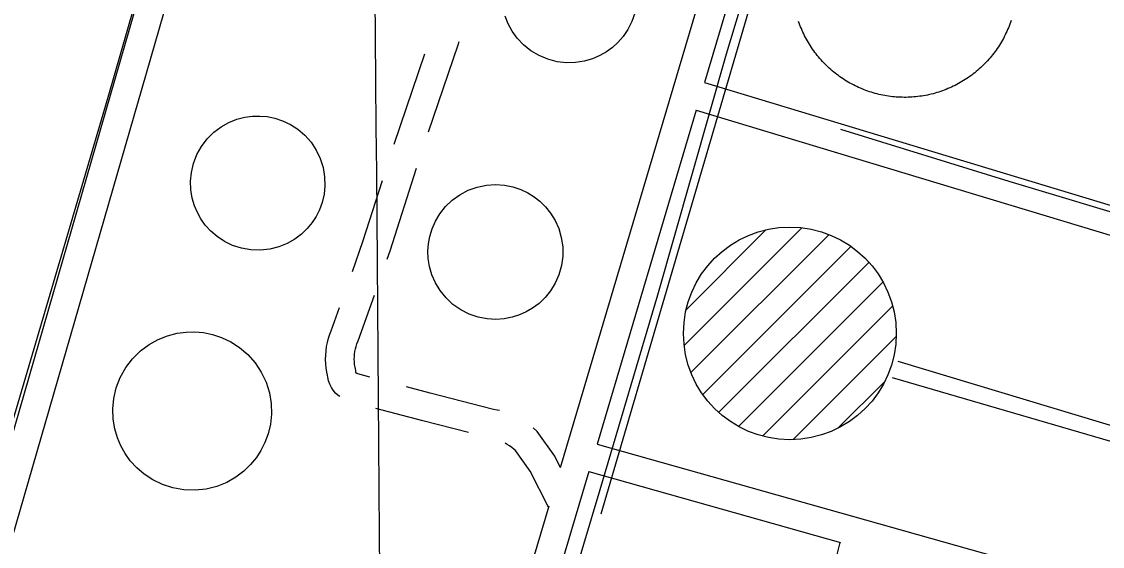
# Model space of a CAD drawing. Extents: x 3568792 to 3606828, y 529143 to 554785.
# Drawn here: x 3575849 to 3576979, y 551228 to 551777 of the extents above; entities that cross this region are included whole.
import ezdxf

# ---------------------------------------------------------------- set-up
doc = ezdxf.new("R2010")
doc.units = 0
for name, color, linetype in [('V-DOMW-TANK', 7, 'Continuous'), ('V-GRID-MAJR', 7, 'Continuous'), ('V-ROAD-CNTR', 7, 'Continuous'), ('V-TOPO-SHOR', 7, 'Continuous'), ('V-UTIL-LINE', 7, 'Continuous')]:
    doc.layers.add(name, color=color, linetype=linetype)

msp = doc.modelspace()

# ---------------------------------------------------------------- linework, layer by layer
at = {"layer": 'V-DOMW-TANK'}
for p, q in [((3576541.36987884, 551438.544096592), (3576664.296632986, 551561.4708507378)), ((3576543.7028741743, 551476.233021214), (3576626.8457078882, 551559.375854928)), ((3576548.415864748, 551410.2341532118), (3576692.60957636, 551554.4288648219)), ((3576560.883839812, 551387.3471989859), (3576715.710530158, 551542.1748893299)), ((3576577.5468064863, 551368.6552363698), (3576734.350492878, 551525.458922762)), ((3576598.1047653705, 551353.8582659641), (3576749.021463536, 551504.7749641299)), ((3576623.3367149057, 551343.734286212), (3576759.187443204, 551479.58501451)), ((3576655.10465137, 551340.147293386), (3576762.7944359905, 551447.837078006)), ((3576702.8275559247, 551352.514268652), (3576750.5394605, 551400.2271732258))]:
    msp.add_line(p, q, dxfattribs=at)
for points in [[(3576489.664, 551786.372), (3576486.563, 551777.428), (3576482.463, 551769.263), (3576477.583, 551762.003), (3576472.139, 551755.701), (3576466.339, 551750.3640000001), (3576460.1950000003, 551745.85), (3576453.24, 551741.836), (3576445.4620000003, 551738.488), (3576436.934, 551735.9990000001), (3576427.79, 551734.566), (3576418.232, 551734.349), (3576408.5, 551735.4670000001), (3576398.878, 551737.966), (3576389.6580000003, 551741.81), (3576381.112, 551746.887), (3576373.466, 551753.01), (3576366.89, 551759.953), (3576361.475, 551767.455), (3576357.24, 551775.264), (3576354.144, 551783.149)], [(3576820.823, 551708.909), (3576818.96, 551708.071), (3576817.082, 551707.264), (3576815.1890000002, 551706.492), (3576813.2830000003, 551705.753), (3576811.366, 551705.046), (3576809.434, 551704.372), (3576807.4930000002, 551703.733), (3576805.541, 551703.129), (3576803.579, 551702.558), (3576801.605, 551702.0210000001), (3576799.625, 551701.5210000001), (3576797.634, 551701.052), (3576795.637, 551700.62), (3576793.632, 551700.221), (3576791.6210000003, 551699.858), (3576789.602, 551699.533), (3576787.578, 551699.24), (3576785.551, 551698.984), (3576783.519, 551698.761), (3576781.483, 551698.576), (3576779.446, 551698.425), (3576777.404, 551698.31), (3576775.362, 551698.232), (3576773.318, 551698.189), (3576771.274, 551698.179), (3576769.23, 551698.208), (3576767.186, 551698.273), (3576765.144, 551698.372), (3576763.107, 551698.507), (3576761.069, 551698.677), (3576759.035, 551698.884), (3576757.006, 551699.125), (3576754.98, 551699.402), (3576752.961, 551699.713), (3576750.946, 551700.061), (3576748.9390000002, 551700.444), (3576746.938, 551700.86), (3576744.943, 551701.313), (3576742.958, 551701.8), (3576740.984, 551702.322), (3576739.0160000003, 551702.877), (3576737.058, 551703.4670000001), (3576735.11, 551704.0920000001), (3576733.1750000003, 551704.751), (3576731.252, 551705.443), (3576729.341, 551706.1680000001), (3576727.443, 551706.926), (3576725.559, 551707.719), (3576723.6890000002, 551708.542), (3576721.833, 551709.4), (3576719.992, 551710.289), (3576718.167, 551711.21), (3576716.359, 551712.1630000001), (3576714.5670000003, 551713.1460000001), (3576712.793, 551714.162), (3576711.038, 551715.206), (3576709.3000000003, 551716.285), (3576707.5810000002, 551717.3910000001), (3576705.881, 551718.528), (3576704.204, 551719.6950000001), (3576702.545, 551720.889), (3576700.909, 551722.1140000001), (3576699.295, 551723.367), (3576697.7, 551724.647), (3576696.129, 551725.954), (3576694.5810000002, 551727.289), (3576693.057, 551728.651), (3576691.556, 551730.04), (3576690.0810000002, 551731.455), (3576688.629, 551732.895), (3576687.204, 551734.361), (3576685.805, 551735.85), (3576684.431, 551737.366), (3576683.085, 551738.902), (3576681.764, 551740.462), (3576680.472, 551742.045), (3576679.208, 551743.653), (3576677.973, 551745.281), (3576676.7630000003, 551746.93), (3576675.5870000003, 551748.599), (3576674.436, 551750.29), (3576673.316, 551752.001), (3576672.227, 551753.729), (3576671.166, 551755.478), (3576670.1380000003, 551757.243), (3576669.14, 551759.027), (3576668.174, 551760.829), (3576667.24, 551762.648), (3576666.3370000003, 551764.481), (3576665.464, 551766.33), (3576664.626, 551768.194), (3576663.822, 551770.074), (3576663.0470000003, 551771.966), (3576662.308, 551773.871), (3576661.602, 551775.79), (3576660.93, 551777.719)], [(3576883.06, 551778.559), (3576882.401, 551776.6240000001), (3576881.708, 551774.698), (3576880.983, 551772.7880000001), (3576880.2260000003, 551770.889), (3576879.433, 551769.005), (3576878.61, 551767.135), (3576877.754, 551765.28), (3576876.863, 551763.439), (3576875.943, 551761.6140000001), (3576874.989, 551759.805), (3576874.006, 551758.013), (3576872.99, 551756.242), (3576871.943, 551754.483), (3576870.8680000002, 551752.746), (3576869.7600000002, 551751.028), (3576868.6240000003, 551749.328), (3576867.458, 551747.649), (3576866.262, 551745.992), (3576865.038, 551744.353), (3576863.786, 551742.737), (3576862.506, 551741.144), (3576861.198, 551739.573), (3576859.862, 551738.025), (3576858.5, 551736.501), (3576857.112, 551735.002), (3576855.699, 551733.526), (3576854.257, 551732.076), (3576852.793, 551730.65), (3576851.304, 551729.2490000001), (3576849.79, 551727.875), (3576848.252, 551726.53), (3576846.6920000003, 551725.209), (3576845.106, 551723.914), (3576843.501, 551722.653), (3576841.873, 551721.416), (3576840.224, 551720.207), (3576838.557, 551719.03), (3576836.863, 551717.879), (3576835.153, 551716.761), (3576833.4250000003, 551715.671), (3576831.676, 551714.61), (3576829.91, 551713.582), (3576828.127, 551712.585), (3576826.324, 551711.618), (3576824.508, 551710.682), (3576822.673, 551709.779), (3576820.823, 551708.909)]]:
    msp.add_lwpolyline(points, dxfattribs=at)
for points in [[(3576097.83, 551678.651), (3576105.477, 551677.984), (3576113.44, 551676.372), (3576121.5670000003, 551673.691), (3576129.654, 551669.853), (3576137.469, 551664.809), (3576144.754, 551658.581), (3576151.2460000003, 551651.255), (3576156.714, 551643), (3576160.974, 551634.044), (3576163.913, 551624.656), (3576165.494, 551615.1240000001), (3576165.764, 551605.724), (3576164.833, 551596.697), (3576162.8540000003, 551588.23), (3576160.02, 551580.462), (3576156.509, 551573.466), (3576152.393, 551567.105), (3576147.347, 551560.928), (3576141.299, 551555.077), (3576134.252, 551549.765), (3576126.269, 551545.212), (3576117.4620000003, 551541.6460000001), (3576108.031, 551539.256), (3576098.215, 551538.189), (3576088.2970000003, 551538.513), (3576078.571, 551540.219), (3576069.3140000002, 551543.215), (3576060.761, 551547.346), (3576053.09, 551552.409), (3576046.4050000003, 551558.174), (3576040.75, 551564.404), (3576036.1180000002, 551570.898), (3576032.423, 551577.513), (3576029.38, 551584.7220000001), (3576027.0530000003, 551592.66), (3576025.632, 551601.235), (3576025.29, 551610.303), (3576026.173, 551619.667), (3576028.37, 551629.075), (3576031.913, 551638.25), (3576036.7490000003, 551646.911), (3576042.7430000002, 551654.79), (3576049.7, 551661.682), (3576057.3740000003, 551667.422), (3576065.5, 551671.944), (3576073.821, 551675.25), (3576082.106, 551677.394), (3576090.156, 551678.481)], [(3576384.44, 551594.1900000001), (3576390.504, 551589.438), (3576396.318, 551583.718), (3576401.686, 551577.013), (3576406.384, 551569.354), (3576410.193, 551560.832), (3576412.907, 551551.6), (3576414.355, 551541.882), (3576414.431, 551531.943), (3576413.108, 551522.076), (3576410.435, 551512.571), (3576406.542, 551503.689), (3576401.6180000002, 551495.634), (3576395.89, 551488.552), (3576389.588, 551482.5160000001), (3576382.947, 551477.536), (3576376.162, 551473.575), (3576369.217, 551470.48), (3576361.588, 551468.049), (3576353.296, 551466.442), (3576344.457, 551465.831), (3576335.247, 551466.38), (3576325.889, 551468.205), (3576316.649, 551471.363), (3576307.805, 551475.8420000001), (3576299.64, 551481.55), (3576292.394, 551488.312), (3576286.252, 551495.904), (3576281.323, 551504.066), (3576277.643, 551512.528), (3576275.179, 551521.035), (3576273.839, 551529.375), (3576273.497, 551537.3740000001), (3576274.0160000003, 551544.96), (3576275.404, 551552.693), (3576277.798, 551560.644), (3576281.302, 551568.635), (3576285.982, 551576.448), (3576291.8540000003, 551583.839), (3576298.858, 551590.5480000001), (3576306.865, 551596.326), (3576315.676, 551600.961), (3576325.035, 551604.307), (3576334.661, 551606.285), (3576344.2600000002, 551606.91), (3576353.574, 551606.263), (3576362.383, 551604.481), (3576370.523, 551601.747), (3576377.892, 551598.253)], [(3576029.71, 551452.7710000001), (3576038.733, 551451.983), (3576048.129, 551450.078), (3576057.722, 551446.914), (3576067.268, 551442.384), (3576076.492, 551436.428), (3576085.085, 551429.076), (3576092.747, 551420.429), (3576099.2, 551410.685), (3576104.2260000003, 551400.113), (3576107.691, 551389.033), (3576109.557, 551377.784), (3576109.872, 551366.6900000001), (3576108.773, 551356.034), (3576106.438, 551346.046), (3576103.0870000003, 551336.873), (3576098.944, 551328.62), (3576094.086, 551321.1140000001), (3576088.129, 551313.825), (3576080.992, 551306.919), (3576072.673, 551300.648), (3576063.252, 551295.278), (3576052.858, 551291.071), (3576041.725, 551288.253), (3576030.14, 551286.9940000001), (3576018.433, 551287.379), (3576006.954, 551289.392), (3575996.028, 551292.931), (3575985.936, 551297.807), (3575976.881, 551303.785), (3575968.9930000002, 551310.587), (3575962.322, 551317.9450000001), (3575956.8540000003, 551325.609), (3575952.498, 551333.414), (3575948.904, 551341.925), (3575946.161, 551351.295), (3575944.486, 551361.414), (3575944.083, 551372.1190000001), (3575945.125, 551383.1680000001), (3575947.722, 551394.272), (3575951.904, 551405.102), (3575957.612, 551415.322), (3575964.69, 551424.6240000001), (3575972.9, 551432.746), (3575981.958, 551439.525), (3575991.551, 551444.862), (3576001.3710000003, 551448.759), (3576011.149, 551451.289), (3576020.651, 551452.575)]]:
    msp.add_lwpolyline(points, close=True, dxfattribs=at)
msp.add_circle((3576651.832969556, 551451.1368845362), 111.25284132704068, dxfattribs=at)
at = {"layer": 'V-GRID-MAJR'}
msp.add_spline([(3576358.556, 534575.836), (3576309.205, 540634.7170000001), (3576259.838, 546695.532), (3576210.471, 552756.361), (3576210.455, 552758.279)], degree=3, dxfattribs=at)
at = {"layer": 'V-ROAD-CNTR'}
msp.add_line((3576238.0712424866, 551649.1069387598), (3576270.151930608, 551743.82139063), dxfattribs=at)
for points in [[(3576205.77127423, 552618.0200428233), (3575806.088349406, 551232.1605093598), (3575788.342384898, 551204.5405646)], [(3576234.511239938, 552609.4083643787), (3575833.698294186, 551219.634534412), (3575811.6073383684, 551185.251603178)], [(3576746.38768645, 552463.2250428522), (3576615.9507296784, 551998.9809757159), (3576411.582435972, 551310.3720537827)], [(3576774.97441163, 552454.0600655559), (3576644.7726720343, 551990.654992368), (3576562.5728364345, 551713.6855463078)], [(3576274.102560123, 551661.9709648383), (3576304.9769419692, 551753.1239395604), (3576306.2057636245, 551756.6777113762)], [(3576562.571836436, 551713.6855463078), (3577457.781046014, 551442.772088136)], [(3576554.036853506, 551684.9256038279), (3576450.2520610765, 551335.227303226)], [(3576554.036853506, 551684.9246038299), (3577444.8170719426, 551415.3521429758)], [(3576230.7959093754, 551528.8458186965), (3576233.93579546, 551537.7087321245), (3576261.520300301, 551624.0028931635)], [(3576194.4514764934, 551516.0945292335), (3576205.50220454, 551547.2872678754), (3576225.872449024, 551611.012651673)], [(3576212.604520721, 551405.5002702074), (3576200.297419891, 551408.8074152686), (3576199.358286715, 551409.0746765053), (3576199.173749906, 551409.151558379), (3576199.0055235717, 551409.2462715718), (3576198.8517053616, 551409.358658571), (3576198.707008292, 551409.4933211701), (3576198.5768664, 551409.6466516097), (3576198.470818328, 551409.806455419), (3576198.380909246, 551409.9845504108), (3576198.311099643, 551410.1755974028), (3576198.267439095, 551410.3601668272), (3576198.061635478, 551412.1653321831), (3576197.2413205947, 551415.9747100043), (3576196.8267400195, 551418.6645752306), (3576196.569633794, 551421.3778021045), (3576196.4722571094, 551424.0968006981), (3576196.5355919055, 551426.8149190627), (3576196.7599203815, 551429.5295202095), (3576197.141824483, 551432.2217177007), (3576197.6840793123, 551434.8936651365), (3576198.3788270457, 551437.5261549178), (3576199.2276690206, 551440.1058505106), (3576200.488391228, 551443.297202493), (3576217.4407134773, 551491.1482902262)], [(3576181.237674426, 551385.0737480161), (3576179.716294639, 551386.185341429), (3576176.9769917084, 551388.7346788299), (3576174.5591336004, 551391.5833483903), (3576172.491181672, 551394.699544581), (3576170.807090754, 551398.0354495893), (3576169.5249003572, 551401.5444025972), (3576168.6625609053, 551405.1898331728), (3576168.4223645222, 551407.2966678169), (3576167.726679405, 551410.5272899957), (3576167.0432599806, 551414.9614247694), (3576166.6203662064, 551419.4241978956), (3576166.459742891, 551423.909199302), (3576166.5644080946, 551428.4010809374), (3576166.9340796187, 551432.8744797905), (3576167.5641755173, 551437.3162822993), (3576168.455920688, 551441.7103348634), (3576169.601172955, 551446.0498450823), (3576171.004330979, 551450.3141494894), (3576172.3896087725, 551453.8207975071), (3576181.096325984, 551478.3971288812)], [(3576348.118688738, 551370.4274821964), (3576345.8225544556, 551370.9837305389), (3576342.1179354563, 551371.6675247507), (3576275.7655790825, 551388.5277284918), (3576251.23154172, 551395.1204769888)], [(3576315.7843250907, 551347.4055610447), (3576268.1784209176, 551359.5022715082), (3576219.045726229, 551372.7051330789)], [(3576411.818716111, 551311.1681880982), (3576406.016208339, 551322.6735222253), (3576387.5679038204, 551348.5221735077), (3576383.369894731, 551352.3343957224)], [(3576399.3713893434, 551269.22753228), (3576380.2637916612, 551307.1144777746), (3576365.0180961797, 551328.4758264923), (3576363.667610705, 551329.7022056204), (3576361.326979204, 551331.6008395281), (3576358.878486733, 551333.369151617), (3576356.3338105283, 551335.003556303), (3576354.0781451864, 551336.2810715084)], [(3576450.2520610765, 551335.226303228), (3577294.234373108, 551096.8727799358)], [(3576441.7160781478, 551306.46536075), (3576288.4193847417, 550789.9403938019)], [(3576441.71507815, 551306.4643607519), (3576704.7932495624, 551232.1672881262)], [(3576399.7151045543, 551270.3856637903), (3576293.5593744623, 550912.6991482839)], [(3576704.152654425, 551232.3482014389), (3576700.298784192, 551217.1256889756), (3576682.6999200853, 551160.145809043), (3576627.2609423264, 550972.5308572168), (3576616.372427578, 550929.327039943), (3576584.6897897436, 550820.4678757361), (3576541.1152792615, 550666.71187424), (3576531.795465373, 550632.0175408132), (3576524.80912739, 550614.5228266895), (3576518.899475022, 550598.8550017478)]]:
    msp.add_lwpolyline(points, dxfattribs=at)
at = {"layer": 'V-TOPO-SHOR'}
msp.add_lwpolyline([(3577024.995, 551566.956), (3576881.112, 551610.088), (3576705.255, 551664.453)], dxfattribs=at)
at = {"layer": 'V-UTIL-LINE'}
for p, q in [((3576764.733, 551421.963), (3577020.417, 551344.909)), ((3577016.669, 551329.39), (3576759.107, 551404.637))]:
    msp.add_line(p, q, dxfattribs=at)
for points in [[(3576138.319, 550222.218), (3576162.836, 550298.064), (3576215.4960000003, 550473.448), (3576273.52, 550668.566), (3576312.835, 550808.448), (3576368.215, 551001.8200000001), (3576453.463, 551287.698), (3576513.7260000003, 551491.587), (3576585.637, 551743.72), (3576658.8200000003, 551986.626), (3576724.952, 552223.858), (3576800.382, 552477.289), (3576805.291, 552493.514), (3576849.045, 552643.032), (3576884.5323565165, 552763.965782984)], [(3576454.485, 551262.283), (3576677.222, 552022.39), (3576829.194, 552536.098), (3576895.1632873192, 552764.0554671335)], [(3574969.382, 547813.5700000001), (3575058.548, 548092.405), (3575079.929, 548155.53), (3575183.306, 548467.6680000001), (3575278.685, 548760.522), (3575319.668, 548881.513), (3575312.7600000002, 548906.137), (3575199.653, 549125.352), (3575100.5530000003, 549153.054), (3575112.511, 549265.405), (3575175.9250000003, 549485.526), (3575251.91, 549762.665), (3575408.111, 550284.434), (3575514.41, 550656.273), (3575585.826, 550896.553), (3575799.045, 551223.088), (3575939.217, 551698.39), (3576039.253, 552046.55), (3576124.935, 552331.5480000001), (3576187.49, 552555.183), (3576203.5700000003, 552612.189)]]:
    msp.add_lwpolyline(points, dxfattribs=at)

doc.saveas('drawing.dxf')
